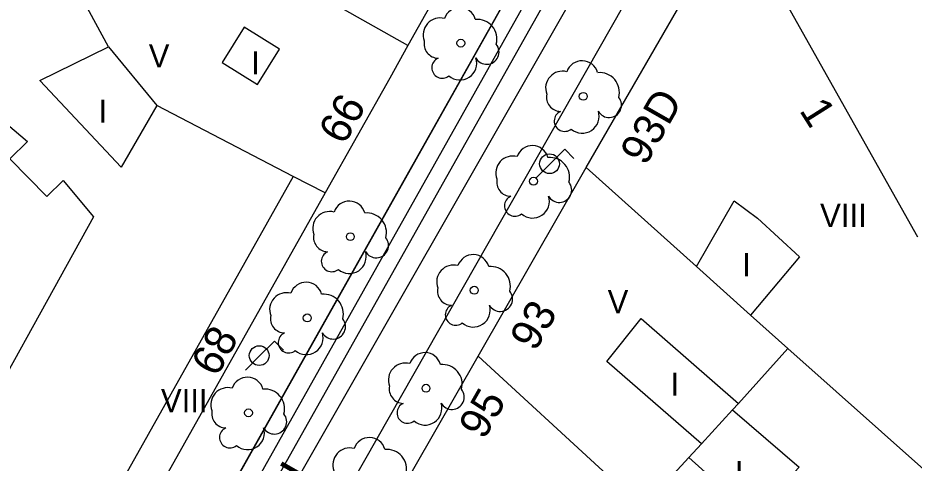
# Model space of a CAD drawing. Extents: x 282771 to 285132, y 4823109 to 4825496.
# Drawn here: x 284158.6 to 284216.4, y 4823486.3 to 4823515 of the extents above; entities that cross this region are included whole.
import ezdxf

# ---------------------------------------------------------------- set-up
doc = ezdxf.new("R2010")
doc.units = 0
for name, color, linetype in [('ACERA-BORDILLO', 7, 'Continuous'), ('ARBOL', 7, 'Continuous'), ('CALLE-EJE', 7, 'Continuous'), ('CALLE-TEXTO', 7, 'Continuous'), ('CARRIL-BICI-AREA', 7, 'Continuous'), ('CARRIL-BICI-EJE', 7, 'Continuous'), ('EDIFICIO', 7, 'Continuous'), ('FAROLA', 7, 'Continuous'), ('INTERIOR-EDIFICIO', 7, 'Continuous'), ('MEDIANERA', 7, 'Continuous'), ('NUM-LOCAL', 7, 'Continuous'), ('NUM-PORTAL', 7, 'Continuous'), ('TXT-ALTURA-EDIFICIO', 7, 'Continuous')]:
    doc.layers.add(name, color=color, linetype=linetype)

msp = doc.modelspace()

# ---------------------------------------------------------------- linework, layer by layer
at = {"layer": 'ACERA-BORDILLO'}
for points in [[(284199.524, 4823533.027), (284128.496, 4823406.733)], [(284202.452, 4823524.245), (284130.89, 4823398.526)]]:
    msp.add_lwpolyline(points, dxfattribs=at)
at = {"layer": 'ARBOL'}
for centre in [(284187.178, 4823513.4), (284195.076, 4823509.966), (284191.867, 4823504.489), (284180.048, 4823500.91), (284188.045, 4823497.454), (284177.268, 4823495.67), (284184.931, 4823491.128), (284173.478, 4823489.54)]:
    msp.add_circle(centre, 0.255, dxfattribs=at)
for centre, radius, start, end in [((284187.108, 4823514.66), 1.038, 15.64228, 161.38435), ((284185.848, 4823513.93), 1.097, 75.4318, 200.55608), ((284188.238, 4823513.66), 1.272, 345.03273, 95.79925), ((284185.738, 4823513.36), 0.935, 168.59898, 268.13236), ((284188.848, 4823512.83), 0.797, 208.96246, 38.99103), ((284185.978, 4823511.81), 0.672, 113.73672, 309.4725), ((284187.118, 4823512.11), 1.086, 228.95447, 17.92796), ((284195.006, 4823511.226), 1.038, 15.64228, 161.38435), ((284193.746, 4823510.496), 1.097, 75.4318, 200.55608), ((284196.136, 4823510.226), 1.272, 345.03273, 95.79925), ((284193.636, 4823509.926), 0.935, 168.59898, 268.13236), ((284196.746, 4823509.396), 0.797, 208.96246, 38.99103), ((284193.876, 4823508.376), 0.672, 113.73672, 309.4725), ((284195.016, 4823508.676), 1.086, 228.95447, 17.92796), ((284191.797, 4823505.749), 1.038, 15.64228, 161.38435), ((284190.537, 4823505.019), 1.097, 75.4318, 200.55608), ((284192.927, 4823504.749), 1.272, 345.03273, 95.79925), ((284190.427, 4823504.449), 0.935, 168.59898, 268.13236), ((284193.537, 4823503.919), 0.797, 208.96246, 38.99103), ((284191.807, 4823503.199), 1.086, 228.95447, 17.92796), ((284179.978, 4823502.17), 1.038, 15.64228, 161.38435), ((284190.667, 4823502.899), 0.672, 113.73672, 309.4725), ((284178.718, 4823501.44), 1.097, 75.4318, 200.55608), ((284181.108, 4823501.17), 1.272, 345.03273, 95.79925), ((284178.608, 4823500.87), 0.935, 168.59898, 268.13236), ((284181.718, 4823500.34), 0.797, 208.96246, 38.99103), ((284178.848, 4823499.32), 0.672, 113.73672, 309.4725), ((284179.988, 4823499.62), 1.086, 228.95447, 17.92796), ((284187.975, 4823498.714), 1.038, 15.64228, 161.38435), ((284186.715, 4823497.984), 1.097, 75.4318, 200.55608), ((284189.105, 4823497.714), 1.272, 345.03273, 95.79925), ((284177.198, 4823496.93), 1.038, 15.64228, 161.38435), ((284175.938, 4823496.2), 1.097, 75.4318, 200.55608), ((284178.328, 4823495.93), 1.272, 345.03273, 95.79925), ((284186.605, 4823497.414), 0.935, 168.59898, 268.13236), ((284189.715, 4823496.884), 0.797, 208.96246, 38.99103), ((284186.845, 4823495.864), 0.672, 113.73672, 309.4725), ((284187.985, 4823496.164), 1.086, 228.95447, 17.92796), ((284175.828, 4823495.63), 0.935, 168.59898, 268.13236), ((284178.938, 4823495.1), 0.797, 208.96246, 38.99103), ((284176.068, 4823494.08), 0.672, 113.73672, 309.4725), ((284177.208, 4823494.38), 1.086, 228.95447, 17.92796), ((284184.861, 4823492.388), 1.038, 15.64228, 161.38435), ((284183.601, 4823491.658), 1.097, 75.4318, 200.55608), ((284185.991, 4823491.388), 1.272, 345.03273, 95.79925), ((284173.408, 4823490.8), 1.038, 15.64228, 161.38435), ((284172.148, 4823490.07), 1.097, 75.4318, 200.55608), ((284174.538, 4823489.8), 1.272, 345.03273, 95.79925), ((284183.491, 4823491.088), 0.935, 168.59898, 268.13236), ((284186.601, 4823490.558), 0.797, 208.96246, 38.99103), ((284172.038, 4823489.5), 0.935, 168.59898, 268.13236), ((284183.731, 4823489.538), 0.672, 113.73672, 309.4725), ((284184.871, 4823489.838), 1.086, 228.95447, 17.92796), ((284175.148, 4823488.97), 0.797, 208.96246, 38.99103), ((284172.278, 4823487.95), 0.672, 113.73672, 309.4725), ((284173.418, 4823488.25), 1.086, 228.95447, 17.92796), ((284181.274, 4823486.911), 1.038, 15.64228, 161.38435), ((284180.014, 4823486.181), 1.097, 75.4318, 200.55608), ((284182.404, 4823485.911), 1.272, 345.03273, 95.79925)]:
    msp.add_arc(centre, radius, start, end, dxfattribs=at)
at = {"layer": 'CALLE-EJE'}
msp.add_lwpolyline([(284123.898, 4823395.609), (284130.798, 4823405.118), (284203.136, 4823531.671), (284211.347, 4823549.319)], dxfattribs=at)
at = {"layer": 'CARRIL-BICI-AREA'}
msp.add_lwpolyline([(284163.138, 4823463.638), (284184.839, 4823502.225), (284201.546, 4823531.931), (284201.775, 4823532.369), (284201.992, 4823532.862), (284202.18, 4823533.375), (284202.335, 4823533.904), (284202.455, 4823534.448), (284202.539, 4823535.002), (284202.586, 4823535.564), (284202.806, 4823537.166), (284200.684, 4823538.49), (284200.381, 4823537.407), (284200.282, 4823536.288), (284200.269, 4823535.444), (284200.136, 4823534.603), (284199.884, 4823533.789), (284199.524, 4823533.027), (284182.835, 4823503.352), (284161.133, 4823464.766)], dxfattribs=at)
at = {"layer": 'CARRIL-BICI-EJE'}
msp.add_lwpolyline([(284201.869, 4823564.652), (284210.046, 4823552.46), (284201.675, 4823537.877), (284201.675, 4823536.85), (284201.452, 4823535.467), (284201.199, 4823534.099), (284200.857, 4823533.004), (284129.24, 4823405.479)], dxfattribs=at)
at = {"layer": 'EDIFICIO'}
for points in [[(284094.419, 4823485.24), (284109.228, 4823493.69), (284128.488, 4823504.68), (284136.288, 4823509.13), (284142.478, 4823512.7), (284159.408, 4823522.46), (284167.378, 4823527.06), (284169.058, 4823528.04), (284176.118, 4823532.17), (284190.458, 4823540.559), (284194.938, 4823540.039), (284196.698, 4823536.269), (284187.848, 4823520.52), (284183.758, 4823513.24), (284182.588, 4823511.15), (284178.418, 4823503.73), (284164.078, 4823478.21)], [(284188.288, 4823493.19), (284195.258, 4823505.37), (284202.218, 4823517.42), (284207.067, 4823517.94), (284216.637, 4823500.91)], [(284217.397, 4823482.05), (284204.308, 4823467.78), (284189.518, 4823451.62), (284182.788, 4823444.27), (284171.908, 4823432.381), (284164.268, 4823424.031), (284155.948, 4823414.941), (284139.758, 4823397.271), (284136.028, 4823400.471), (284143.728, 4823414.061), (284148.488, 4823422.581), (284151.218, 4823427.451), (284154.318, 4823433.031), (284158.428, 4823440.43), (284160.268, 4823443.74), (284162.928, 4823448.52), (284173.088, 4823466.46), (284184.148, 4823485.95), (284188.288, 4823493.19)]]:
    msp.add_lwpolyline(points, dxfattribs=at)
at = {"layer": 'FAROLA'}
for p, q in [((284193.88, 4823506.549), (284192.94, 4823505.619)), ((284194.47, 4823505.959), (284193.88, 4823506.549)), ((284192.94, 4823505.619), (284192.01, 4823504.679)), ((284175.147, 4823494.166), (284174.207, 4823493.236)), ((284175.737, 4823493.576), (284175.147, 4823494.166)), ((284174.207, 4823493.236), (284173.277, 4823492.296))]:
    msp.add_line(p, q, dxfattribs=at)
for centre in [(284192.9, 4823505.619), (284174.167, 4823493.236)]:
    msp.add_circle(centre, 0.637, dxfattribs=at)
at = {"layer": 'INTERIOR-EDIFICIO'}
for points in [[(284173.188, 4823514.42), (284171.768, 4823512.15), (284174.048, 4823510.73), (284175.468, 4823513.01), (284173.188, 4823514.42)], [(284165.268, 4823505.4), (284160.018, 4823510.99), (284164.448, 4823513.17), (284167.558, 4823509.37), (284165.268, 4823505.4)], [(284137.29, 4823484.026), (284134.351, 4823490.921), (284125.368, 4823487.55), (284123.658, 4823492), (284132.548, 4823495.15), (284133.238, 4823493.53), (284137.66, 4823496.077), (284136.758, 4823497.64), (284141.798, 4823500.53), (284142.695, 4823498.976), (284147.198, 4823501.57), (284147.068, 4823501.88), (284157.928, 4823508.14), (284159.228, 4823507.05), (284158.088, 4823505.93), (284160.468, 4823503.5), (284161.528, 4823504.53), (284163.478, 4823502.18), (284154.398, 4823485.8)], [(284205.873, 4823495.855), (284202.377, 4823498.989), (284204.817, 4823503.22), (284206.327, 4823502.1), (284209.037, 4823499.6), (284205.873, 4823495.855)], [(284209.017, 4823486.03), (284206.087, 4823482.89), (284201.878, 4823486.66), (284202.697, 4823487.551), (284196.608, 4823492.85), (284198.818, 4823495.64), (284205.087, 4823490.15), (284204.707, 4823489.74), (284209.017, 4823486.03)]]:
    msp.add_lwpolyline(points, dxfattribs=at)
at = {"layer": 'MEDIANERA'}
for points in [[(284164.448, 4823513.17), (284159.408, 4823522.46)], [(284183.758, 4823513.24), (284176.778, 4823517.21)], [(284176.362, 4823504.798), (284167.558, 4823509.37)], [(284202.377, 4823498.989), (284195.258, 4823505.37)], [(284176.362, 4823504.798), (284162.231, 4823479.655)], [(284178.418, 4823503.73), (284176.362, 4823504.798)], [(284208.277, 4823493.7), (284205.873, 4823495.855)], [(284208.277, 4823493.7), (284205.087, 4823490.15)], [(284217.437, 4823485.54), (284208.277, 4823493.7)], [(284196.618, 4823485.55), (284188.288, 4823493.19)], [(284204.709, 4823489.739), (284202.697, 4823487.551)], [(284201.878, 4823486.66), (284198.928, 4823483.44)]]:
    msp.add_lwpolyline(points, dxfattribs=at)

# ---------------------------------------------------------------- texts
at = {"layer": 'CALLE-TEXTO'}
msp.add_text('Calle Magnus Blikstad', height=2.5, rotation=60.2478, dxfattribs=at).set_placement((284161.649, 4823456.572))
at = {"layer": 'NUM-LOCAL'}
msp.add_text('93D', height=2, rotation=60.26004, dxfattribs=at).set_placement((284199.093, 4823505.422))
at = {"layer": 'NUM-PORTAL'}
for s, rotation, p in [('66', 60.82004, (284179.651, 4823506.759)), ('1', 302.28004, (284208.979, 4823509.06)), ('93', 60.26004, (284191.977, 4823493.432)), ('68', 60.82004, (284171.428, 4823491.788)), ('95', 60.26004, (284188.674, 4823487.74))]:
    msp.add_text(s, height=2, rotation=rotation, dxfattribs=at).set_placement(p)
at = {"layer": 'TXT-ALTURA-EDIFICIO'}
for s, p in [('V', (284167.039, 4823511.83)), ('I', (284173.647, 4823511.38)), ('I', (284163.807, 4823508.26)), ('VIII', (284210.357, 4823501.53)), ('I', (284205.336, 4823498.36)), ('V', (284196.649, 4823495.97)), ('I', (284200.706, 4823490.64)), ('VIII', (284167.827, 4823489.58)), ('I', (284204.856, 4823484.93))]:
    msp.add_text(s, height=1.5, rotation=0.00004, dxfattribs=at).set_placement(p)

doc.saveas('drawing.dxf')
